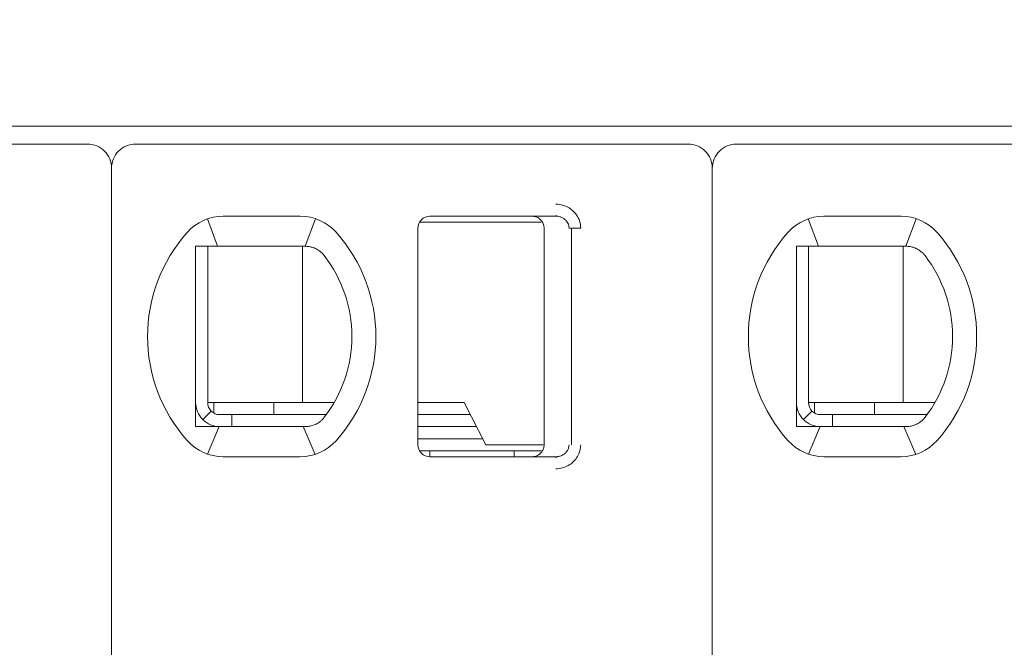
# Model space of a CAD drawing. Header units: millimetres. Extents: x -1114 to 1396, y -630 to 631.
# Tile 680 of 780: x 381.53 to 389.73, y 454.76 to 459.98. Entities that reach past the tile are written whole.
import ezdxf

# ---------------------------------------------------------------- set-up
doc = ezdxf.new("R2010")
doc.units = ezdxf.units.MM
doc.header["$MEASUREMENT"] = 0

msp = doc.modelspace()

# ---------------------------------------------------------------- linework, layer by layer
at = {"lineweight": 18}
for points, knots in [([(1038.9843, -629.7647), (1038.9843, -629.7647), (-1111.4882, -629.7647), (-1111.4882, -629.7647), (-1111.4882, -629.7647), (-1111.4882, -629.7647), (-1111.4882, 630.7883), (-1111.4882, 630.7883), (-1111.4882, 630.7883), (-1111.4882, 630.7883), (1038.9843, 630.7883), (1038.9843, 630.7883)], [0, 0, 0, 0, 0.333333, 0.333333, 0.333333, 0.333333, 0.666667, 0.666667, 0.666667, 0.666667, 1, 1, 1, 1]), ([(382.2989, 458.7434), (382.2989, 458.7964), (382.2778, 458.8473), (382.2403, 458.8848), (382.2403, 458.8848), (382.2028, 458.9223), (382.1519, 458.9434), (382.0989, 458.9434)], [0, 0, 0, 0, 0.5, 0.5, 0.5, 0.5, 1, 1, 1, 1]), ([(382.4989, 458.9434), (382.4458, 458.9434), (382.395, 458.9223), (382.3575, 458.8848), (382.3575, 458.8848), (382.3199, 458.8473), (382.2989, 458.7964), (382.2989, 458.7434)], [0, 0, 0, 0, 0.5, 0.5, 0.5, 0.5, 1, 1, 1, 1]), ([(387.2989, 458.7434), (387.2989, 458.7964), (387.2778, 458.8473), (387.2403, 458.8848), (387.2403, 458.8848), (387.2028, 458.9223), (387.1519, 458.9434), (387.0989, 458.9434)], [0, 0, 0, 0, 0.5, 0.5, 0.5, 0.5, 1, 1, 1, 1]), ([(387.4989, 458.9434), (387.4458, 458.9434), (387.395, 458.9223), (387.3575, 458.8848), (387.3575, 458.8848), (387.3199, 458.8473), (387.2989, 458.7964), (387.2989, 458.7434)], [0, 0, 0, 0, 0.5, 0.5, 0.5, 0.5, 1, 1, 1, 1]), ([(385.9963, 458.4434), (386.0183, 458.4435), (386.0395, 458.4403), (386.0606, 458.4335), (386.0606, 458.4335), (386.0817, 458.4267), (386.1027, 458.4165), (386.1213, 458.4028), (386.1213, 458.4028), (386.1398, 458.3892), (386.1559, 458.3723), (386.1681, 458.355), (386.1681, 458.355), (386.1803, 458.3378), (386.1886, 458.3203), (386.1944, 458.3018), (386.1944, 458.3018), (386.2001, 458.2832), (386.2032, 458.2637), (386.2034, 458.2434)], [0, 0, 0, 0, 0.2, 0.2, 0.2, 0.2, 0.4, 0.4, 0.4, 0.4, 0.6, 0.6, 0.6, 0.6, 0.8, 0.8, 0.8, 0.8, 1, 1, 1, 1]), ([(384.9489, 458.3434), (384.9224, 458.3434), (384.8969, 458.3328), (384.8782, 458.3141), (384.8782, 458.3141), (384.8594, 458.2953), (384.8489, 458.2699), (384.8489, 458.2434)], [0, 0, 0, 0, 0.5, 0.5, 0.5, 0.5, 1, 1, 1, 1]), ([(384.9489, 458.3434), (384.9224, 458.3434), (384.8969, 458.3328), (384.8782, 458.3141), (384.8782, 458.3141), (384.8594, 458.2953), (384.8489, 458.2699), (384.8489, 458.2434)], [0, 0, 0, 0, 0.5, 0.5, 0.5, 0.5, 1, 1, 1, 1]), ([(385.8989, 458.2434), (385.8989, 458.2538), (385.8972, 458.2642), (385.894, 458.2742), (385.894, 458.2742), (385.8908, 458.2841), (385.886, 458.2936), (385.8798, 458.3021), (385.8798, 458.3021), (385.8737, 458.3105), (385.8663, 458.318), (385.8578, 458.3241), (385.8578, 458.3241), (385.8494, 458.3303), (385.84, 458.3352), (385.83, 458.3384), (385.83, 458.3384), (385.82, 458.3417), (385.8095, 458.3434), (385.7989, 458.3434)], [0, 0, 0, 0, 0.2, 0.2, 0.2, 0.2, 0.4, 0.4, 0.4, 0.4, 0.6, 0.6, 0.6, 0.6, 0.8, 0.8, 0.8, 0.8, 1, 1, 1, 1]), ([(385.9963, 458.3434), (386.005, 458.3434), (386.0138, 458.3424), (386.0223, 458.3406), (386.0223, 458.3406), (386.0307, 458.3387), (386.0388, 458.336), (386.0465, 458.3325), (386.0465, 458.3325), (386.0541, 458.3289), (386.0613, 458.3246), (386.0678, 458.3196), (386.0678, 458.3196), (386.074, 458.3148), (386.0797, 458.3094), (386.0846, 458.3035), (386.0846, 458.3035), (386.0891, 458.2981), (386.093, 458.2922), (386.0963, 458.2859), (386.0963, 458.2859), (386.0995, 458.2797), (386.1021, 458.2731), (386.1038, 458.2663), (386.1038, 458.2663), (386.1058, 458.2588), (386.1068, 458.2511), (386.1068, 458.2434)], [0, 0, 0, 0, 0.142857, 0.142857, 0.142857, 0.142857, 0.285714, 0.285714, 0.285714, 0.285714, 0.428571, 0.428571, 0.428571, 0.428571, 0.571429, 0.571429, 0.571429, 0.571429, 0.714286, 0.714286, 0.714286, 0.714286, 0.857143, 0.857143, 0.857143, 0.857143, 1, 1, 1, 1]), ([(383.0604, 458.0934), (383.0536, 458.0934), (383.0468, 458.0934), (383.04, 458.0934), (383.04, 458.0934), (383.0332, 458.0934), (383.0263, 458.0934), (383.0195, 458.0934), (383.0195, 458.0934), (383.0126, 458.0934), (383.0058, 458.0934), (382.9989, 458.0934)], [0, 0, 0, 0, 0.333333, 0.333333, 0.333333, 0.333333, 0.666667, 0.666667, 0.666667, 0.666667, 1, 1, 1, 1]), ([(382.9989, 458.0934), (382.9989, 458.0424), (382.9989, 457.99), (382.9989, 457.935), (382.9989, 457.935), (382.9989, 457.9076), (382.9989, 457.8795), (382.9989, 457.8505), (382.9989, 457.8505), (382.9989, 457.8361), (382.9989, 457.8214), (382.9989, 457.8065), (382.9989, 457.8065), (382.9989, 457.7915), (382.9989, 457.7764), (382.9989, 457.761), (382.9989, 457.761), (382.9989, 457.7302), (382.9989, 457.6987), (382.9989, 457.666), (382.9989, 457.666), (382.9989, 457.6333), (382.9989, 457.5994), (382.9989, 457.5641), (382.9989, 457.5641), (382.9989, 457.5464), (382.9989, 457.5285), (382.9989, 457.5104), (382.9989, 457.5104), (382.9989, 457.4923), (382.9989, 457.474), (382.9989, 457.4555), (382.9989, 457.4555), (382.9989, 457.437), (382.9989, 457.4182), (382.9989, 457.3993), (382.9989, 457.3993), (382.9989, 457.3803), (382.9989, 457.3611), (382.9989, 457.342), (382.9989, 457.342), (382.9989, 457.304), (382.9989, 457.2665), (382.9989, 457.2294), (382.9989, 457.2294), (382.9989, 457.2201), (382.9989, 457.2109), (382.9989, 457.2017), (382.9989, 457.2017), (382.9989, 457.1925), (382.9989, 457.1833), (382.9989, 457.1741), (382.9989, 457.1741), (382.9989, 457.1559), (382.9989, 457.1381), (382.9989, 457.1206), (382.9989, 457.1206), (382.9989, 457.0857), (382.9989, 457.052), (382.9989, 457.0194), (382.9989, 457.0194), (382.9989, 457.0031), (382.9989, 456.987), (382.9989, 456.9711), (382.9989, 456.9711), (382.9989, 456.9553), (382.9989, 456.9396), (382.9989, 456.9243), (382.9989, 456.9243), (382.9989, 456.8936), (382.9989, 456.864), (382.9989, 456.8353), (382.9989, 456.8353), (382.9989, 456.8065), (382.9989, 456.7785), (382.9989, 456.7512), (382.9989, 456.7512), (382.9989, 456.6965), (382.9989, 456.6442), (382.9989, 456.5934)], [0, 0, 0, 0, 0.05, 0.05, 0.05, 0.05, 0.1, 0.1, 0.1, 0.1, 0.15, 0.15, 0.15, 0.15, 0.2, 0.2, 0.2, 0.2, 0.25, 0.25, 0.25, 0.25, 0.3, 0.3, 0.3, 0.3, 0.35, 0.35, 0.35, 0.35, 0.4, 0.4, 0.4, 0.4, 0.45, 0.45, 0.45, 0.45, 0.5, 0.5, 0.5, 0.5, 0.55, 0.55, 0.55, 0.55, 0.6, 0.6, 0.6, 0.6, 0.65, 0.65, 0.65, 0.65, 0.7, 0.7, 0.7, 0.7, 0.75, 0.75, 0.75, 0.75, 0.8, 0.8, 0.8, 0.8, 0.85, 0.85, 0.85, 0.85, 0.9, 0.9, 0.9, 0.9, 0.95, 0.95, 0.95, 0.95, 1, 1, 1, 1]), ([(383.2281, 458.0934), (383.2229, 458.0934), (383.2177, 458.0934), (383.2124, 458.0934), (383.2124, 458.0934), (383.2072, 458.0934), (383.2019, 458.0934), (383.1965, 458.0934), (383.1965, 458.0934), (383.1911, 458.0934), (383.1856, 458.0934), (383.1799, 458.0934), (383.1799, 458.0934), (383.1742, 458.0934), (383.1684, 458.0934), (383.1625, 458.0934), (383.1625, 458.0934), (383.1565, 458.0934), (383.1504, 458.0934), (383.1441, 458.0934), (383.1441, 458.0934), (383.1378, 458.0934), (383.1314, 458.0934), (383.1248, 458.0934), (383.1248, 458.0934), (383.1182, 458.0934), (383.1115, 458.0934), (383.1045, 458.0934), (383.1045, 458.0934), (383.0976, 458.0934), (383.0904, 458.0934), (383.0831, 458.0934), (383.0831, 458.0934), (383.0757, 458.0934), (383.0681, 458.0934), (383.0604, 458.0934)], [0, 0, 0, 0, 0.111111, 0.111111, 0.111111, 0.111111, 0.222222, 0.222222, 0.222222, 0.222222, 0.333333, 0.333333, 0.333333, 0.333333, 0.444444, 0.444444, 0.444444, 0.444444, 0.555556, 0.555556, 0.555556, 0.555556, 0.666667, 0.666667, 0.666667, 0.666667, 0.777778, 0.777778, 0.777778, 0.777778, 0.888889, 0.888889, 0.888889, 0.888889, 1, 1, 1, 1]), ([(383.8697, 458.0934), (383.8742, 458.0934), (383.8787, 458.0934), (383.8833, 458.0934), (383.8833, 458.0934), (383.8879, 458.0934), (383.8925, 458.0934), (383.8972, 458.0934), (383.8972, 458.0934), (383.9019, 458.0934), (383.9066, 458.0934), (383.9113, 458.0934)], [0, 0, 0, 0, 0.333333, 0.333333, 0.333333, 0.333333, 0.666667, 0.666667, 0.666667, 0.666667, 1, 1, 1, 1]), ([(383.9113, 458.0934), (383.9225, 458.0934), (383.9337, 458.0924), (383.9448, 458.0905), (383.9448, 458.0905), (383.9559, 458.0886), (383.9669, 458.0858), (383.9776, 458.082), (383.9776, 458.082), (383.9884, 458.0783), (383.9988, 458.0736), (384.0089, 458.0679)], [0, 0, 0, 0, 0.333333, 0.333333, 0.333333, 0.333333, 0.666667, 0.666667, 0.666667, 0.666667, 1, 1, 1, 1]), ([(388.0604, 458.0934), (388.0536, 458.0934), (388.0468, 458.0934), (388.04, 458.0934), (388.04, 458.0934), (388.0332, 458.0934), (388.0263, 458.0934), (388.0195, 458.0934), (388.0195, 458.0934), (388.0126, 458.0934), (388.0058, 458.0934), (387.9989, 458.0934)], [0, 0, 0, 0, 0.333333, 0.333333, 0.333333, 0.333333, 0.666667, 0.666667, 0.666667, 0.666667, 1, 1, 1, 1]), ([(387.9989, 458.0934), (387.9989, 458.0424), (387.9989, 457.99), (387.9989, 457.935), (387.9989, 457.935), (387.9989, 457.9076), (387.9989, 457.8795), (387.9989, 457.8505), (387.9989, 457.8505), (387.9989, 457.8361), (387.9989, 457.8214), (387.9989, 457.8065), (387.9989, 457.8065), (387.9989, 457.7915), (387.9989, 457.7764), (387.9989, 457.761), (387.9989, 457.761), (387.9989, 457.7302), (387.9989, 457.6987), (387.9989, 457.666), (387.9989, 457.666), (387.9989, 457.6333), (387.9989, 457.5994), (387.9989, 457.5641), (387.9989, 457.5641), (387.9989, 457.5464), (387.9989, 457.5285), (387.9989, 457.5104), (387.9989, 457.5104), (387.9989, 457.4923), (387.9989, 457.474), (387.9989, 457.4555), (387.9989, 457.4555), (387.9989, 457.437), (387.9989, 457.4182), (387.9989, 457.3993), (387.9989, 457.3993), (387.9989, 457.3803), (387.9989, 457.3611), (387.9989, 457.342), (387.9989, 457.342), (387.9989, 457.304), (387.9989, 457.2665), (387.9989, 457.2294), (387.9989, 457.2294), (387.9989, 457.2201), (387.9989, 457.2109), (387.9989, 457.2017), (387.9989, 457.2017), (387.9989, 457.1925), (387.9989, 457.1833), (387.9989, 457.1741), (387.9989, 457.1741), (387.9989, 457.1559), (387.9989, 457.1381), (387.9989, 457.1206), (387.9989, 457.1206), (387.9989, 457.0857), (387.9989, 457.052), (387.9989, 457.0194), (387.9989, 457.0194), (387.9989, 457.0031), (387.9989, 456.987), (387.9989, 456.9711), (387.9989, 456.9711), (387.9989, 456.9553), (387.9989, 456.9396), (387.9989, 456.9243), (387.9989, 456.9243), (387.9989, 456.8936), (387.9989, 456.864), (387.9989, 456.8353), (387.9989, 456.8353), (387.9989, 456.8065), (387.9989, 456.7785), (387.9989, 456.7512), (387.9989, 456.7512), (387.9989, 456.6965), (387.9989, 456.6442), (387.9989, 456.5934)], [0, 0, 0, 0, 0.05, 0.05, 0.05, 0.05, 0.1, 0.1, 0.1, 0.1, 0.15, 0.15, 0.15, 0.15, 0.2, 0.2, 0.2, 0.2, 0.25, 0.25, 0.25, 0.25, 0.3, 0.3, 0.3, 0.3, 0.35, 0.35, 0.35, 0.35, 0.4, 0.4, 0.4, 0.4, 0.45, 0.45, 0.45, 0.45, 0.5, 0.5, 0.5, 0.5, 0.55, 0.55, 0.55, 0.55, 0.6, 0.6, 0.6, 0.6, 0.65, 0.65, 0.65, 0.65, 0.7, 0.7, 0.7, 0.7, 0.75, 0.75, 0.75, 0.75, 0.8, 0.8, 0.8, 0.8, 0.85, 0.85, 0.85, 0.85, 0.9, 0.9, 0.9, 0.9, 0.95, 0.95, 0.95, 0.95, 1, 1, 1, 1]), ([(388.2281, 458.0934), (388.2229, 458.0934), (388.2177, 458.0934), (388.2124, 458.0934), (388.2124, 458.0934), (388.2072, 458.0934), (388.2019, 458.0934), (388.1965, 458.0934), (388.1965, 458.0934), (388.1911, 458.0934), (388.1856, 458.0934), (388.1799, 458.0934), (388.1799, 458.0934), (388.1742, 458.0934), (388.1684, 458.0934), (388.1625, 458.0934), (388.1625, 458.0934), (388.1565, 458.0934), (388.1504, 458.0934), (388.1441, 458.0934), (388.1441, 458.0934), (388.1378, 458.0934), (388.1314, 458.0934), (388.1248, 458.0934), (388.1248, 458.0934), (388.1182, 458.0934), (388.1115, 458.0934), (388.1045, 458.0934), (388.1045, 458.0934), (388.0976, 458.0934), (388.0904, 458.0934), (388.0831, 458.0934), (388.0831, 458.0934), (388.0757, 458.0934), (388.0681, 458.0934), (388.0604, 458.0934)], [0, 0, 0, 0, 0.111111, 0.111111, 0.111111, 0.111111, 0.222222, 0.222222, 0.222222, 0.222222, 0.333333, 0.333333, 0.333333, 0.333333, 0.444444, 0.444444, 0.444444, 0.444444, 0.555556, 0.555556, 0.555556, 0.555556, 0.666667, 0.666667, 0.666667, 0.666667, 0.777778, 0.777778, 0.777778, 0.777778, 0.888889, 0.888889, 0.888889, 0.888889, 1, 1, 1, 1]), ([(388.8697, 458.0934), (388.8742, 458.0934), (388.8787, 458.0934), (388.8833, 458.0934), (388.8833, 458.0934), (388.8879, 458.0934), (388.8925, 458.0934), (388.8972, 458.0934), (388.8972, 458.0934), (388.9019, 458.0934), (388.9066, 458.0934), (388.9113, 458.0934)], [0, 0, 0, 0, 0.333333, 0.333333, 0.333333, 0.333333, 0.666667, 0.666667, 0.666667, 0.666667, 1, 1, 1, 1]), ([(388.9113, 458.0934), (388.9225, 458.0934), (388.9337, 458.0924), (388.9448, 458.0905), (388.9448, 458.0905), (388.9559, 458.0886), (388.9669, 458.0858), (388.9776, 458.082), (388.9776, 458.082), (388.9884, 458.0783), (388.9988, 458.0736), (389.0089, 458.0679)], [0, 0, 0, 0, 0.333333, 0.333333, 0.333333, 0.333333, 0.666667, 0.666667, 0.666667, 0.666667, 1, 1, 1, 1]), ([(384.0089, 458.0679), (384.0172, 458.0633), (384.025, 458.0582), (384.0323, 458.0526), (384.0323, 458.0526), (384.0396, 458.047), (384.0464, 458.0411), (384.0527, 458.0348), (384.0527, 458.0348), (384.0589, 458.0286), (384.0645, 458.0222), (384.0696, 458.0156)], [0, 0, 0, 0, 0.333333, 0.333333, 0.333333, 0.333333, 0.666667, 0.666667, 0.666667, 0.666667, 1, 1, 1, 1]), ([(389.0089, 458.0679), (389.0172, 458.0633), (389.025, 458.0582), (389.0323, 458.0526), (389.0323, 458.0526), (389.0396, 458.047), (389.0464, 458.0411), (389.0527, 458.0348), (389.0527, 458.0348), (389.0589, 458.0286), (389.0645, 458.0222), (389.0696, 458.0156)], [0, 0, 0, 0, 0.333333, 0.333333, 0.333333, 0.333333, 0.666667, 0.666667, 0.666667, 0.666667, 1, 1, 1, 1]), ([(382.9989, 456.7934), (382.9989, 456.7403), (383.0199, 456.6895), (383.0575, 456.652), (383.0575, 456.652), (383.095, 456.6144), (383.1458, 456.5934), (383.1989, 456.5934)], [0, 0, 0, 0, 0.5, 0.5, 0.5, 0.5, 1, 1, 1, 1]), ([(383.0989, 456.7934), (383.0989, 456.7669), (383.1094, 456.7414), (383.1282, 456.7227), (383.1282, 456.7227), (383.1469, 456.7039), (383.1724, 456.6934), (383.1989, 456.6934)], [0, 0, 0, 0, 0.5, 0.5, 0.5, 0.5, 1, 1, 1, 1]), ([(387.9989, 456.7934), (387.9989, 456.7403), (388.0199, 456.6895), (388.0575, 456.652), (388.0575, 456.652), (388.095, 456.6144), (388.1458, 456.5934), (388.1989, 456.5934)], [0, 0, 0, 0, 0.5, 0.5, 0.5, 0.5, 1, 1, 1, 1]), ([(388.0989, 456.7934), (388.0989, 456.7669), (388.1094, 456.7414), (388.1282, 456.7227), (388.1282, 456.7227), (388.1469, 456.7039), (388.1724, 456.6934), (388.1989, 456.6934)], [0, 0, 0, 0, 0.5, 0.5, 0.5, 0.5, 1, 1, 1, 1]), ([(384.0089, 456.6188), (383.9988, 456.6132), (383.9883, 456.6085), (383.9776, 456.6047), (383.9776, 456.6047), (383.9669, 456.6009), (383.9559, 456.5981), (383.9448, 456.5962), (383.9448, 456.5962), (383.9337, 456.5943), (383.9225, 456.5934), (383.9113, 456.5934)], [0, 0, 0, 0, 0.333333, 0.333333, 0.333333, 0.333333, 0.666667, 0.666667, 0.666667, 0.666667, 1, 1, 1, 1]), ([(384.0696, 456.6712), (384.0643, 456.6643), (384.0584, 456.6576), (384.0521, 456.6514), (384.0521, 456.6514), (384.0458, 456.6451), (384.0391, 456.6393), (384.0318, 456.6338), (384.0318, 456.6338), (384.0246, 456.6284), (384.017, 456.6233), (384.0089, 456.6188)], [0, 0, 0, 0, 0.333333, 0.333333, 0.333333, 0.333333, 0.666667, 0.666667, 0.666667, 0.666667, 1, 1, 1, 1]), ([(389.0089, 456.6188), (388.9988, 456.6132), (388.9883, 456.6085), (388.9776, 456.6047), (388.9776, 456.6047), (388.9669, 456.6009), (388.9559, 456.5981), (388.9448, 456.5962), (388.9448, 456.5962), (388.9337, 456.5943), (388.9225, 456.5934), (388.9113, 456.5934)], [0, 0, 0, 0, 0.333333, 0.333333, 0.333333, 0.333333, 0.666667, 0.666667, 0.666667, 0.666667, 1, 1, 1, 1]), ([(389.0696, 456.6712), (389.0643, 456.6643), (389.0584, 456.6576), (389.0521, 456.6514), (389.0521, 456.6514), (389.0458, 456.6451), (389.0391, 456.6393), (389.0318, 456.6338), (389.0318, 456.6338), (389.0246, 456.6284), (389.017, 456.6233), (389.0089, 456.6188)], [0, 0, 0, 0, 0.333333, 0.333333, 0.333333, 0.333333, 0.666667, 0.666667, 0.666667, 0.666667, 1, 1, 1, 1]), ([(382.9989, 456.5934), (383.0058, 456.5934), (383.0126, 456.5934), (383.0195, 456.5934), (383.0195, 456.5934), (383.0263, 456.5934), (383.0331, 456.5934), (383.04, 456.5934), (383.04, 456.5934), (383.0468, 456.5934), (383.0536, 456.5934), (383.0604, 456.5934)], [0, 0, 0, 0, 0.333333, 0.333333, 0.333333, 0.333333, 0.666667, 0.666667, 0.666667, 0.666667, 1, 1, 1, 1]), ([(383.0604, 456.5934), (383.0681, 456.5934), (383.0757, 456.5934), (383.0831, 456.5934), (383.0831, 456.5934), (383.0904, 456.5934), (383.0976, 456.5934), (383.1045, 456.5934), (383.1045, 456.5934), (383.1115, 456.5934), (383.1182, 456.5934), (383.1248, 456.5934), (383.1248, 456.5934), (383.1314, 456.5934), (383.1378, 456.5934), (383.1441, 456.5934), (383.1441, 456.5934), (383.1504, 456.5934), (383.1565, 456.5934), (383.1625, 456.5934), (383.1625, 456.5934), (383.1684, 456.5934), (383.1742, 456.5934), (383.1799, 456.5934), (383.1799, 456.5934), (383.1855, 456.5934), (383.1911, 456.5934), (383.1965, 456.5934), (383.1965, 456.5934), (383.2019, 456.5934), (383.2072, 456.5934), (383.2124, 456.5934), (383.2124, 456.5934), (383.2177, 456.5934), (383.2229, 456.5934), (383.2281, 456.5934)], [0, 0, 0, 0, 0.111111, 0.111111, 0.111111, 0.111111, 0.222222, 0.222222, 0.222222, 0.222222, 0.333333, 0.333333, 0.333333, 0.333333, 0.444444, 0.444444, 0.444444, 0.444444, 0.555556, 0.555556, 0.555556, 0.555556, 0.666667, 0.666667, 0.666667, 0.666667, 0.777778, 0.777778, 0.777778, 0.777778, 0.888889, 0.888889, 0.888889, 0.888889, 1, 1, 1, 1]), ([(383.9113, 456.5934), (383.9065, 456.5934), (383.9019, 456.5934), (383.8972, 456.5934), (383.8972, 456.5934), (383.8925, 456.5934), (383.8878, 456.5934), (383.8833, 456.5934), (383.8833, 456.5934), (383.8787, 456.5934), (383.8742, 456.5934), (383.8697, 456.5934)], [0, 0, 0, 0, 0.333333, 0.333333, 0.333333, 0.333333, 0.666667, 0.666667, 0.666667, 0.666667, 1, 1, 1, 1]), ([(387.9989, 456.5934), (388.0058, 456.5934), (388.0126, 456.5934), (388.0195, 456.5934), (388.0195, 456.5934), (388.0263, 456.5934), (388.0331, 456.5934), (388.04, 456.5934), (388.04, 456.5934), (388.0468, 456.5934), (388.0536, 456.5934), (388.0604, 456.5934)], [0, 0, 0, 0, 0.333333, 0.333333, 0.333333, 0.333333, 0.666667, 0.666667, 0.666667, 0.666667, 1, 1, 1, 1]), ([(388.0604, 456.5934), (388.0681, 456.5934), (388.0757, 456.5934), (388.0831, 456.5934), (388.0831, 456.5934), (388.0904, 456.5934), (388.0976, 456.5934), (388.1045, 456.5934), (388.1045, 456.5934), (388.1115, 456.5934), (388.1182, 456.5934), (388.1248, 456.5934), (388.1248, 456.5934), (388.1314, 456.5934), (388.1378, 456.5934), (388.1441, 456.5934), (388.1441, 456.5934), (388.1504, 456.5934), (388.1565, 456.5934), (388.1625, 456.5934), (388.1625, 456.5934), (388.1684, 456.5934), (388.1742, 456.5934), (388.1799, 456.5934), (388.1799, 456.5934), (388.1855, 456.5934), (388.1911, 456.5934), (388.1965, 456.5934), (388.1965, 456.5934), (388.2019, 456.5934), (388.2072, 456.5934), (388.2124, 456.5934), (388.2124, 456.5934), (388.2177, 456.5934), (388.2229, 456.5934), (388.2281, 456.5934)], [0, 0, 0, 0, 0.111111, 0.111111, 0.111111, 0.111111, 0.222222, 0.222222, 0.222222, 0.222222, 0.333333, 0.333333, 0.333333, 0.333333, 0.444444, 0.444444, 0.444444, 0.444444, 0.555556, 0.555556, 0.555556, 0.555556, 0.666667, 0.666667, 0.666667, 0.666667, 0.777778, 0.777778, 0.777778, 0.777778, 0.888889, 0.888889, 0.888889, 0.888889, 1, 1, 1, 1]), ([(388.9113, 456.5934), (388.9065, 456.5934), (388.9019, 456.5934), (388.8972, 456.5934), (388.8972, 456.5934), (388.8925, 456.5934), (388.8878, 456.5934), (388.8833, 456.5934), (388.8833, 456.5934), (388.8787, 456.5934), (388.8742, 456.5934), (388.8697, 456.5934)], [0, 0, 0, 0, 0.333333, 0.333333, 0.333333, 0.333333, 0.666667, 0.666667, 0.666667, 0.666667, 1, 1, 1, 1]), ([(384.8489, 456.4434), (384.8489, 456.4169), (384.8594, 456.3914), (384.8782, 456.3727), (384.8782, 456.3727), (384.8969, 456.3539), (384.9224, 456.3434), (384.9489, 456.3434)], [0, 0, 0, 0, 0.5, 0.5, 0.5, 0.5, 1, 1, 1, 1]), ([(384.8489, 456.4434), (384.8489, 456.4169), (384.8594, 456.3914), (384.8782, 456.3727), (384.8782, 456.3727), (384.8969, 456.3539), (384.9224, 456.3434), (384.9489, 456.3434)], [0, 0, 0, 0, 0.5, 0.5, 0.5, 0.5, 1, 1, 1, 1]), ([(385.8989, 456.4434), (385.8989, 456.4329), (385.8972, 456.4225), (385.894, 456.4126), (385.894, 456.4126), (385.8908, 456.4026), (385.886, 456.3932), (385.8798, 456.3847), (385.8798, 456.3847), (385.8737, 456.3762), (385.8663, 456.3688), (385.8578, 456.3626), (385.8578, 456.3626), (385.8494, 456.3565), (385.84, 456.3516), (385.83, 456.3483), (385.83, 456.3483), (385.82, 456.3451), (385.8095, 456.3434), (385.7989, 456.3434)], [0, 0, 0, 0, 0.2, 0.2, 0.2, 0.2, 0.4, 0.4, 0.4, 0.4, 0.6, 0.6, 0.6, 0.6, 0.8, 0.8, 0.8, 0.8, 1, 1, 1, 1]), ([(386.1068, 456.4434), (386.1068, 456.4349), (386.1056, 456.4264), (386.1032, 456.4182), (386.1032, 456.4182), (386.1009, 456.41), (386.0974, 456.4022), (386.0929, 456.3949), (386.0929, 456.3949), (386.0883, 456.3874), (386.0827, 456.3805), (386.0763, 456.3744), (386.0763, 456.3744), (386.0697, 456.3681), (386.0622, 456.3627), (386.0541, 456.3582), (386.0541, 456.3582), (386.0456, 456.3534), (386.0364, 456.3497), (386.0268, 456.3473), (386.0268, 456.3473), (386.0169, 456.3447), (386.0066, 456.3434), (385.9963, 456.3434)], [0, 0, 0, 0, 0.166667, 0.166667, 0.166667, 0.166667, 0.333333, 0.333333, 0.333333, 0.333333, 0.5, 0.5, 0.5, 0.5, 0.666667, 0.666667, 0.666667, 0.666667, 0.833333, 0.833333, 0.833333, 0.833333, 1, 1, 1, 1]), ([(386.2034, 456.4434), (386.2034, 456.426), (386.2011, 456.4092), (386.1966, 456.3927), (386.1966, 456.3927), (386.1921, 456.3761), (386.1852, 456.3598), (386.1764, 456.3447), (386.1764, 456.3447), (386.1676, 456.3296), (386.1568, 456.3157), (386.144, 456.3032), (386.144, 456.3032), (386.1311, 456.2906), (386.1162, 456.2795), (386.1005, 456.2706), (386.1005, 456.2706), (386.0848, 456.2617), (386.0683, 456.255), (386.051, 456.2505), (386.051, 456.2505), (386.0336, 456.2459), (386.0154, 456.2436), (385.9963, 456.2434)], [0, 0, 0, 0, 0.166667, 0.166667, 0.166667, 0.166667, 0.333333, 0.333333, 0.333333, 0.333333, 0.5, 0.5, 0.5, 0.5, 0.666667, 0.666667, 0.666667, 0.666667, 0.833333, 0.833333, 0.833333, 0.833333, 1, 1, 1, 1])]:
    msp.add_open_spline(points, degree=3, knots=knots, dxfattribs=at)
for points in [[(372.4489, 459.0934), (372.4489, 459.0934), (412.1489, 459.0934), (412.1489, 459.0934)], [(382.0989, 458.9434), (382.0989, 458.9434), (377.4989, 458.9434), (377.4989, 458.9434)], [(387.0989, 458.9434), (387.0989, 458.9434), (382.4989, 458.9434), (382.4989, 458.9434)], [(392.0989, 458.9434), (392.0989, 458.9434), (387.4989, 458.9434), (387.4989, 458.9434)], [(382.2989, 458.7434), (382.2989, 458.7434), (382.2989, 448.3234), (382.2989, 448.3234)], [(382.2989, 458.7434), (382.2989, 458.7434), (382.2989, 448.3234), (382.2989, 448.3234)], [(387.2989, 458.7434), (387.2989, 458.7434), (387.2989, 448.3234), (387.2989, 448.3234)], [(387.2989, 458.7434), (387.2989, 458.7434), (387.2989, 448.3234), (387.2989, 448.3234)], [(383.2281, 458.3434), (383.1142, 458.3434), (383.0058, 458.2949), (382.9299, 458.21)], [(383.2281, 458.3434), (383.1142, 458.3434), (383.0058, 458.2949), (382.9299, 458.21)], [(383.2281, 458.3434), (383.2281, 458.3434), (383.8697, 458.3434), (383.8697, 458.3434)], [(383.2281, 458.3434), (383.2281, 458.3434), (383.8697, 458.3434), (383.8697, 458.3434)], [(384.1678, 458.21), (384.092, 458.2949), (383.9835, 458.3434), (383.8697, 458.3434)], [(384.1678, 458.21), (384.092, 458.2949), (383.9835, 458.3434), (383.8697, 458.3434)], [(384.9489, 458.3434), (384.9489, 458.3434), (385.9963, 458.3434), (385.9963, 458.3434)], [(385.9963, 458.3434), (385.9963, 458.3434), (384.9489, 458.3434), (384.9489, 458.3434)], [(385.9963, 458.3434), (385.9963, 458.3434), (385.8976, 458.3434), (385.8976, 458.3434)], [(385.9952, 458.3503), (385.9952, 458.3503), (386.0389, 458.3356), (386.0389, 458.3356)], [(388.2281, 458.3434), (388.1142, 458.3434), (388.0058, 458.2949), (387.9299, 458.21)], [(388.2281, 458.3434), (388.1142, 458.3434), (388.0058, 458.2949), (387.9299, 458.21)], [(388.2281, 458.3434), (388.2281, 458.3434), (388.8697, 458.3434), (388.8697, 458.3434)], [(388.2281, 458.3434), (388.2281, 458.3434), (388.8697, 458.3434), (388.8697, 458.3434)], [(389.1678, 458.21), (389.092, 458.2949), (388.9835, 458.3434), (388.8697, 458.3434)], [(389.1678, 458.21), (389.092, 458.2949), (388.9835, 458.3434), (388.8697, 458.3434)], [(383.0973, 458.3214), (383.0973, 458.3214), (383.1818, 458.0934), (383.1818, 458.0934)], [(383.9961, 458.3229), (383.9961, 458.3229), (383.9106, 458.0934), (383.9106, 458.0934)], [(384.8489, 456.4434), (384.8489, 456.4434), (384.8489, 458.2434), (384.8489, 458.2434)], [(384.8489, 456.4434), (384.8489, 456.4434), (384.8489, 458.2434), (384.8489, 458.2434)], [(385.5298, 458.2934), (385.5298, 458.2934), (384.8623, 458.2934), (384.8623, 458.2934)], [(385.8736, 458.2934), (385.8736, 458.2934), (385.5298, 458.2934), (385.5298, 458.2934)], [(385.8989, 456.4434), (385.8989, 456.4434), (385.8989, 458.2434), (385.8989, 458.2434)], [(386.1068, 458.2434), (386.1068, 458.2434), (386.2034, 458.2434), (386.2034, 458.2434)], [(386.1266, 456.4434), (386.1266, 456.4434), (386.1266, 458.2434), (386.1266, 458.2434)], [(388.0973, 458.3214), (388.0973, 458.3214), (388.1818, 458.0934), (388.1818, 458.0934)], [(388.9961, 458.3229), (388.9961, 458.3229), (388.9106, 458.0934), (388.9106, 458.0934)], [(382.9299, 458.21), (382.4885, 457.7166), (382.4885, 456.9702), (382.9299, 456.4767)], [(382.9299, 458.21), (382.4885, 457.7166), (382.4885, 456.9702), (382.9299, 456.4767)], [(384.1678, 456.4767), (384.6092, 456.9702), (384.6092, 457.7166), (384.1678, 458.21)], [(384.1678, 456.4767), (384.6092, 456.9702), (384.6092, 457.7166), (384.1678, 458.21)], [(387.9299, 458.21), (387.4885, 457.7166), (387.4885, 456.9702), (387.9299, 456.4767)], [(387.9299, 458.21), (387.4885, 457.7166), (387.4885, 456.9702), (387.9299, 456.4767)], [(389.1678, 456.4767), (389.6092, 456.9702), (389.6092, 457.7166), (389.1678, 458.21)], [(389.1678, 456.4767), (389.6092, 456.9702), (389.6092, 457.7166), (389.1678, 458.21)], [(383.0989, 458.0934), (383.0989, 458.0934), (383.0989, 456.7934), (383.0989, 456.7934)], [(383.8697, 458.0934), (383.8697, 458.0934), (383.2281, 458.0934), (383.2281, 458.0934)], [(383.888, 458.0934), (383.888, 458.0934), (383.888, 456.7934), (383.888, 456.7934)], [(388.0989, 458.0934), (388.0989, 458.0934), (388.0989, 456.7934), (388.0989, 456.7934)], [(388.8697, 458.0934), (388.8697, 458.0934), (388.2281, 458.0934), (388.2281, 458.0934)], [(388.888, 458.0934), (388.888, 458.0934), (388.888, 456.7934), (388.888, 456.7934)], [(384.2989, 457.3434), (384.2989, 457.5866), (384.2182, 457.823), (384.0696, 458.0156)], [(389.2989, 457.3434), (389.2989, 457.5866), (389.2182, 457.823), (389.0696, 458.0156)], [(384.0696, 456.6712), (384.2182, 456.8637), (384.2989, 457.1001), (384.2989, 457.3434)], [(389.0696, 456.6712), (389.2182, 456.8637), (389.2989, 457.1001), (389.2989, 457.3434)], [(383.0989, 456.7934), (383.0989, 456.7934), (383.8584, 456.7934), (383.8584, 456.7934)], [(383.1489, 456.7068), (383.1489, 456.7068), (383.1489, 456.7934), (383.1489, 456.7934)], [(383.6489, 456.6934), (383.6489, 456.6934), (383.6489, 456.7934), (383.6489, 456.7934)], [(383.8584, 456.7934), (383.8584, 456.7934), (383.9092, 456.7934), (383.9092, 456.7934)], [(384.1515, 456.7934), (384.1515, 456.7934), (383.9092, 456.7934), (383.9092, 456.7934)], [(385.2332, 456.7934), (385.2332, 456.7934), (384.8489, 456.7934), (384.8489, 456.7934)], [(385.4137, 456.4434), (385.4137, 456.4434), (385.2332, 456.7934), (385.2332, 456.7934)], [(388.0989, 456.7934), (388.0989, 456.7934), (388.8584, 456.7934), (388.8584, 456.7934)], [(388.1489, 456.7068), (388.1489, 456.7068), (388.1489, 456.7934), (388.1489, 456.7934)], [(388.6489, 456.6934), (388.6489, 456.6934), (388.6489, 456.7934), (388.6489, 456.7934)], [(388.8584, 456.7934), (388.8584, 456.7934), (388.9092, 456.7934), (388.9092, 456.7934)], [(389.1515, 456.7934), (389.1515, 456.7934), (388.9092, 456.7934), (388.9092, 456.7934)], [(383.1282, 456.7227), (383.1282, 456.7227), (383.0575, 456.652), (383.0575, 456.652)], [(383.2989, 456.6934), (383.2989, 456.6934), (383.1989, 456.6934), (383.1989, 456.6934)], [(383.2989, 456.6934), (383.2989, 456.6934), (384.0863, 456.6934), (384.0863, 456.6934)], [(383.2989, 456.6934), (383.2989, 456.6934), (383.2989, 456.5934), (383.2989, 456.5934)], [(384.8489, 456.6934), (384.8489, 456.6934), (385.2848, 456.6934), (385.2848, 456.6934)], [(388.1282, 456.7227), (388.1282, 456.7227), (388.0575, 456.652), (388.0575, 456.652)], [(388.2989, 456.6934), (388.2989, 456.6934), (388.1989, 456.6934), (388.1989, 456.6934)], [(388.2989, 456.6934), (388.2989, 456.6934), (388.2989, 456.5934), (388.2989, 456.5934)], [(388.2989, 456.6934), (388.2989, 456.6934), (389.0863, 456.6934), (389.0863, 456.6934)], [(383.0983, 456.365), (383.0983, 456.365), (383.1957, 456.5934), (383.1957, 456.5934)], [(383.2281, 456.5934), (383.2281, 456.5934), (383.8697, 456.5934), (383.8697, 456.5934)], [(383.9939, 456.3632), (383.9939, 456.3632), (383.8928, 456.5934), (383.8928, 456.5934)], [(385.3364, 456.5934), (385.3364, 456.5934), (384.8489, 456.5934), (384.8489, 456.5934)], [(388.0983, 456.365), (388.0983, 456.365), (388.1957, 456.5934), (388.1957, 456.5934)], [(388.2281, 456.5934), (388.2281, 456.5934), (388.8697, 456.5934), (388.8697, 456.5934)], [(388.9939, 456.3632), (388.9939, 456.3632), (388.8928, 456.5934), (388.8928, 456.5934)], [(382.9299, 456.4767), (383.0058, 456.3919), (383.1142, 456.3434), (383.2281, 456.3434)], [(382.9299, 456.4767), (383.0058, 456.3919), (383.1142, 456.3434), (383.2281, 456.3434)], [(383.8697, 456.3434), (383.9835, 456.3434), (384.092, 456.3919), (384.1678, 456.4767)], [(383.8697, 456.3434), (383.9835, 456.3434), (384.092, 456.3919), (384.1678, 456.4767)], [(385.3879, 456.4934), (385.3879, 456.4934), (384.8489, 456.4934), (384.8489, 456.4934)], [(385.4137, 456.4434), (385.4137, 456.4434), (385.5298, 456.4434), (385.5298, 456.4434)], [(385.5298, 456.4434), (385.5298, 456.4434), (385.8923, 456.4434), (385.8923, 456.4434)], [(387.9299, 456.4767), (388.0058, 456.3919), (388.1142, 456.3434), (388.2281, 456.3434)], [(387.9299, 456.4767), (388.0058, 456.3919), (388.1142, 456.3434), (388.2281, 456.3434)], [(388.8697, 456.3434), (388.9835, 456.3434), (389.092, 456.3919), (389.1678, 456.4767)], [(388.8697, 456.3434), (388.9835, 456.3434), (389.092, 456.3919), (389.1678, 456.4767)], [(385.8754, 456.3934), (385.8754, 456.3934), (384.8623, 456.3934), (384.8623, 456.3934)], [(384.9489, 456.3434), (384.9489, 456.3434), (384.9489, 456.3934), (384.9489, 456.3934)], [(385.6489, 456.3934), (385.6489, 456.3934), (385.6489, 456.3434), (385.6489, 456.3434)], [(383.2281, 456.3434), (383.2281, 456.3434), (383.8697, 456.3434), (383.8697, 456.3434)], [(383.8697, 456.3434), (383.8697, 456.3434), (383.2281, 456.3434), (383.2281, 456.3434)], [(384.9489, 456.3434), (384.9489, 456.3434), (385.9963, 456.3434), (385.9963, 456.3434)], [(384.9489, 456.3434), (384.9489, 456.3434), (385.9963, 456.3434), (385.9963, 456.3434)], [(386.0185, 456.3455), (386.0185, 456.3455), (385.9952, 456.3365), (385.9952, 456.3365)], [(385.9963, 456.3366), (385.9963, 456.3366), (385.9963, 456.3434), (385.9963, 456.3434)], [(388.2281, 456.3434), (388.2281, 456.3434), (388.8697, 456.3434), (388.8697, 456.3434)], [(388.8697, 456.3434), (388.8697, 456.3434), (388.2281, 456.3434), (388.2281, 456.3434)]]:
    msp.add_open_spline(points, degree=3, dxfattribs=at)

doc.saveas('drawing.dxf')
